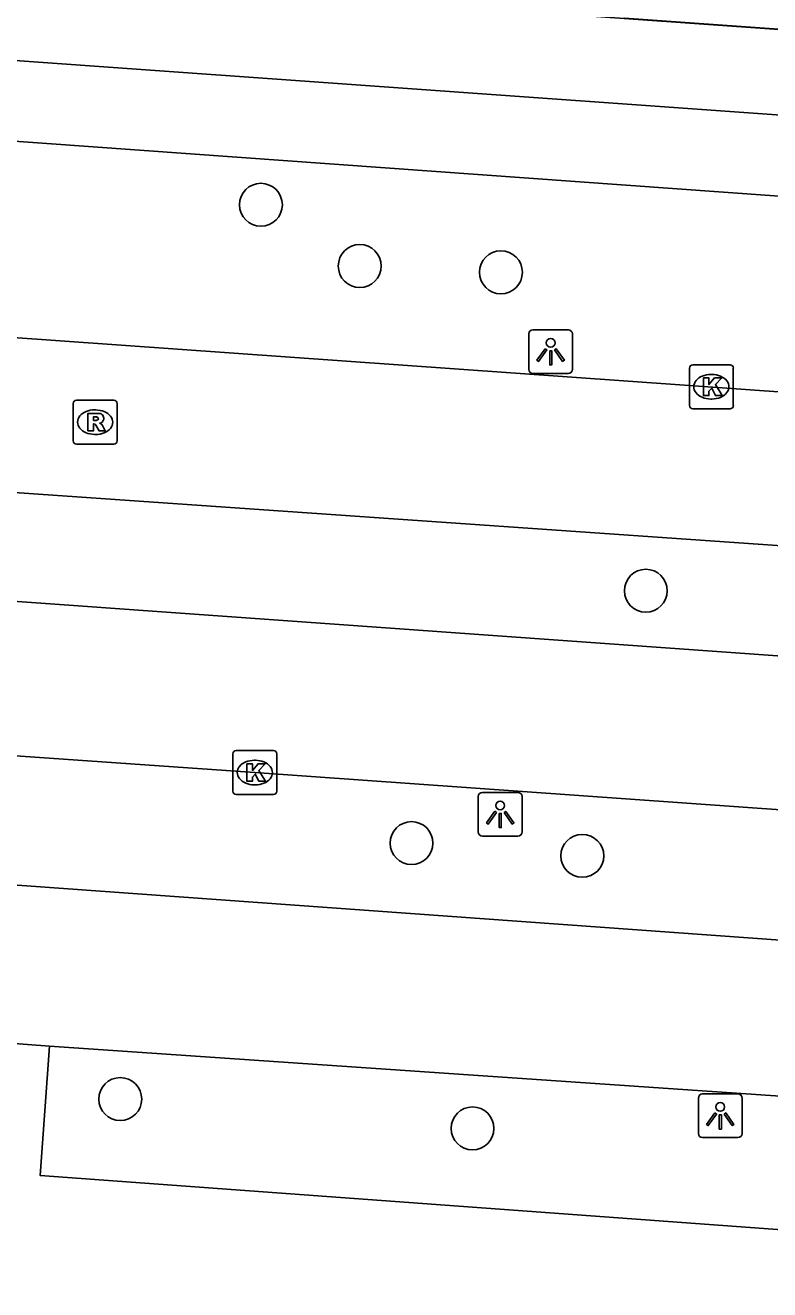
# Model space of a CAD drawing. Extents: x 155888 to 156864, y 383882 to 384671.
# Drawn here: x 155940.33 to 155957.3, y 383981.01 to 384009.82 of the extents above; entities that cross this region are included whole.
import ezdxf

# ---------------------------------------------------------------- set-up
doc = ezdxf.new("R2010")
doc.units = 0
for name, color, linetype in [('IMGEO_Boom', 7, 'Continuous'), ('IMGEO_Fietspad_gesloten', 7, 'Continuous'), ('IMGEO_Groenvoorziening', 7, 'Continuous'), ('IMGEO_Hek', 7, 'Continuous'), ('IMGEO_Kolk', 7, 'Continuous'), ('IMGEO_Lichtpunt', 7, 'Continuous'), ('IMGEO_Rijbaan_lokaal_gesloten', 7, 'Continuous'), ('IMGEO_Rioolput', 7, 'Continuous'), ('IMGEO_Voetpad_gesloten', 7, 'Continuous'), ('IMGEO_Voetpad_open', 7, 'Continuous')]:
    doc.layers.add(name, color=color, linetype=linetype)

msp = doc.modelspace()

# ---------------------------------------------------------------- linework, layer by layer
at = {"layer": 'IMGEO_Boom'}
for centre in [(155945.701, 384005.728), (155947.953, 384004.333), (155951.172, 384004.189), (155954.473, 383996.934), (155949.134, 383991.184), (155953.026, 383990.894), (155942.496, 383985.353), (155950.524, 383984.684)]:
    msp.add_circle(centre, 0.489, dxfattribs=at)
at = {"layer": 'IMGEO_Fietspad_gesloten'}
for points in [[(155976.521, 383987.628), (155968.087, 383988.212), (155919.582, 383991.709), (155906.644, 383992.599)], [(155922.967, 383987.915), (155940.885, 383986.556)], [(155940.885, 383986.556), (155976.634, 383984.114)]]:
    msp.add_lwpolyline(points, dxfattribs=at)
at = {"layer": 'IMGEO_Groenvoorziening'}
msp.add_lwpolyline([(155953.984, 384009.977), (155982.93, 384007.915)], dxfattribs=at)
at = {"layer": 'IMGEO_Hek'}
msp.add_lwpolyline([(155982.93, 384007.915), (155916.694, 384012.634)], dxfattribs=at)
at = {"layer": 'IMGEO_Kolk'}
for p, q in [((155955.541, 384002.082), (155956.393, 384002.082)), ((155955.466, 384001.156), (155955.466, 384002.008)), ((155955.954, 384001.862), (155955.979, 384001.862)), ((155956.467, 384002.008), (155956.467, 384001.156)), ((155955.977, 384001.302), (155955.952, 384001.302)), ((155956.393, 384001.082), (155955.541, 384001.082)), ((155945.063, 383992.366), (155945.063, 383993.218)), ((155945.138, 383993.292), (155945.99, 383993.292)), ((155946.064, 383993.218), (155946.064, 383992.366)), ((155945.551, 383993.072), (155945.576, 383993.072)), ((155945.99, 383992.292), (155945.138, 383992.292)), ((155945.574, 383992.512), (155945.549, 383992.512))]:
    msp.add_line(p, q, dxfattribs=at)
for points in [[(155955.541, 384002.082), (155956.393, 384002.082)], [(155955.466, 384001.156), (155955.466, 384002.008)], [(155955.787, 384001.782), (155955.91, 384001.782), (155955.91, 384001.631), (155956.04, 384001.782), (155956.204, 384001.782), (155956.058, 384001.631), (155956.211, 384001.382), (155956.059, 384001.382), (155955.974, 384001.546), (155955.91, 384001.479), (155955.91, 384001.382), (155955.787, 384001.382), (155955.787, 384001.782)], [(155956.467, 384002.008), (155956.467, 384001.156)], [(155956.393, 384001.082), (155955.541, 384001.082)], [(155945.063, 383992.366), (155945.063, 383993.218)], [(155945.138, 383993.292), (155945.99, 383993.292)], [(155946.064, 383993.218), (155946.064, 383992.366)], [(155945.384, 383992.992), (155945.507, 383992.992), (155945.507, 383992.841), (155945.637, 383992.992), (155945.801, 383992.992), (155945.655, 383992.841), (155945.808, 383992.592), (155945.656, 383992.592), (155945.571, 383992.756), (155945.507, 383992.689), (155945.507, 383992.592), (155945.384, 383992.592), (155945.384, 383992.992)], [(155945.99, 383992.292), (155945.138, 383992.292)]]:
    msp.add_lwpolyline(points, dxfattribs=at)
for centre, start, end in [((155955.543, 384002.006), 91.552, 178.448), ((155955.543, 384002.006), 91.552, 178.448), ((155956.391, 384002.006), 1.552, 88.448), ((155956.391, 384002.006), 1.552, 88.448), ((155955.543, 384001.158), 181.552, 268.448), ((155955.543, 384001.158), 181.552, 268.448), ((155956.391, 384001.158), 271.552, 358.448), ((155956.391, 384001.158), 271.552, 358.448), ((155945.14, 383993.216), 91.552, 178.448), ((155945.14, 383993.216), 91.552, 178.448), ((155945.988, 383993.216), 1.552, 88.448), ((155945.988, 383993.216), 1.552, 88.448), ((155945.14, 383992.368), 181.552, 268.448), ((155945.14, 383992.368), 181.552, 268.448), ((155945.988, 383992.368), 271.552, 358.448), ((155945.988, 383992.368), 271.552, 358.448)]:
    msp.add_arc(centre, 0.0765, start, end, dxfattribs=at)
for centre, major_axis, ratio, start_param, end_param in [((155955.953, 384001.582), (-0.387, 0.002), 0.722429, 4.712389, 7.853982), ((155955.978, 384001.582), (-0.39, 0.002), 0.717154, 1.570796, 4.712389), ((155945.55, 383992.792), (-0.387, 0.002), 0.722429, 4.712389, 7.853982), ((155945.575, 383992.792), (-0.39, 0.002), 0.717154, 1.570796, 4.712389)]:
    msp.add_ellipse(centre, major_axis=major_axis, ratio=ratio, start_param=start_param, end_param=end_param, dxfattribs=at)
at = {"layer": 'IMGEO_Lichtpunt'}
for p, q in [((155951.806, 384002.785), (155951.806, 384001.978)), ((155951.806, 384002.785), (155951.806, 384001.978)), ((155952.708, 384002.88), (155951.9, 384002.88)), ((155952.708, 384002.88), (155951.9, 384002.88)), ((155952.802, 384001.978), (155952.802, 384002.785)), ((155952.802, 384001.978), (155952.802, 384002.785)), ((155951.9, 384001.884), (155952.708, 384001.884)), ((155951.9, 384001.884), (155952.708, 384001.884)), ((155950.656, 383992.245), (155950.656, 383991.438)), ((155950.656, 383992.245), (155950.656, 383991.438)), ((155951.558, 383992.34), (155950.75, 383992.34)), ((155951.558, 383992.34), (155950.75, 383992.34)), ((155951.652, 383991.438), (155951.652, 383992.245)), ((155951.652, 383991.438), (155951.652, 383992.245)), ((155950.75, 383991.344), (155951.558, 383991.344)), ((155950.75, 383991.344), (155951.558, 383991.344)), ((155955.671, 383985.375), (155955.671, 383984.568)), ((155955.671, 383985.375), (155955.671, 383984.568)), ((155956.573, 383985.47), (155955.765, 383985.47)), ((155956.573, 383985.47), (155955.765, 383985.47)), ((155956.667, 383984.568), (155956.667, 383985.375)), ((155956.667, 383984.568), (155956.667, 383985.375)), ((155955.765, 383984.474), (155956.573, 383984.474)), ((155955.765, 383984.474), (155956.573, 383984.474))]:
    msp.add_line(p, q, dxfattribs=at)
for points in [[(155952.18, 384002.449), (155952.219, 384002.421), (155952.031, 384002.159), (155951.993, 384002.186), (155952.18, 384002.449)], [(155952.282, 384002.401), (155952.329, 384002.401), (155952.329, 384002.079), (155952.282, 384002.079), (155952.282, 384002.401)], [(155952.392, 384002.421), (155952.43, 384002.448), (155952.617, 384002.186), (155952.578, 384002.158), (155952.392, 384002.421)], [(155951.03, 383991.909), (155951.069, 383991.881), (155950.881, 383991.619), (155950.843, 383991.646), (155951.03, 383991.909)], [(155951.132, 383991.861), (155951.179, 383991.861), (155951.179, 383991.539), (155951.132, 383991.539), (155951.132, 383991.861)], [(155951.242, 383991.881), (155951.28, 383991.908), (155951.467, 383991.646), (155951.428, 383991.618), (155951.242, 383991.881)], [(155956.045, 383985.039), (155956.084, 383985.011), (155955.896, 383984.749), (155955.858, 383984.776), (155956.045, 383985.039)], [(155956.257, 383985.011), (155956.295, 383985.038), (155956.482, 383984.776), (155956.443, 383984.748), (155956.257, 383985.011)], [(155956.147, 383984.991), (155956.194, 383984.991), (155956.194, 383984.669), (155956.147, 383984.669), (155956.147, 383984.991)]]:
    msp.add_lwpolyline(points, dxfattribs=at)
for centre in [(155952.305, 384002.583), (155951.155, 383992.043), (155956.17, 383985.173)]:
    msp.add_circle(centre, 0.0994, dxfattribs=at)
for centre, start, end in [((155951.9, 384002.785), 90, 180), ((155951.9, 384002.785), 90, 180), ((155952.708, 384002.785), 0, 90), ((155952.708, 384002.785), 0, 90), ((155951.9, 384001.978), 180, 270), ((155951.9, 384001.978), 180, 270), ((155952.708, 384001.978), 270, 0), ((155952.708, 384001.978), 270, 360), ((155950.75, 383992.245), 90, 180), ((155950.75, 383992.245), 90, 180), ((155951.558, 383992.245), 0, 90), ((155951.558, 383992.245), 0, 90), ((155950.75, 383991.438), 180, 270), ((155950.75, 383991.438), 180, 270), ((155951.558, 383991.438), 270, 0), ((155951.558, 383991.438), 270, 360), ((155955.765, 383985.375), 90, 180), ((155955.765, 383985.375), 90, 180), ((155956.573, 383985.375), 0, 90), ((155956.573, 383985.375), 0, 90), ((155955.765, 383984.568), 180, 270), ((155955.765, 383984.568), 180, 270), ((155956.573, 383984.568), 270, 0), ((155956.573, 383984.568), 270, 360)]:
    msp.add_arc(centre, 0.0946, start, end, dxfattribs=at)
at = {"layer": 'IMGEO_Rijbaan_lokaal_gesloten'}
for points in [[(155969.229, 384001.128), (155965.204, 384001.136), (155959.209, 384001.347), (155907.635, 384005.008)], [(155907.415, 384001.489), (155928.159, 384000), (155977.146, 383996.601)], [(155976.91, 383994.065), (155907.21, 383999.047)], [(155906.98, 383995.491), (155921.143, 383994.492), (155945.563, 383992.793), (155969.963, 383991.058), (155973.101, 383990.752), (155974.199, 383990.597), (155976.242, 383990.317)]]:
    msp.add_lwpolyline(points, dxfattribs=at)
at = {"layer": 'IMGEO_Rioolput'}
for p, q in [((155941.424, 384000.349), (155941.424, 384001.201)), ((155941.499, 384001.275), (155942.351, 384001.275)), ((155942.425, 384001.201), (155942.425, 384000.349)), ((155941.912, 384001.055), (155941.937, 384001.055)), ((155941.935, 384000.495), (155941.91, 384000.495)), ((155942.351, 384000.275), (155941.499, 384000.275))]:
    msp.add_line(p, q, dxfattribs=at)
for points in [[(155941.424, 384000.349), (155941.424, 384001.201)], [(155941.499, 384001.275), (155942.351, 384001.275)], [(155942.425, 384001.201), (155942.425, 384000.349)], [(155942.013, 384000.973), (155941.761, 384000.975), (155941.761, 384000.575)], [(155941.939, 384000.894), (155941.885, 384000.894), (155941.885, 384000.813)], [(155941.761, 384000.575), (155941.885, 384000.575), (155941.885, 384000.737), (155941.896, 384000.737)], [(155941.885, 384000.813), (155941.937, 384000.813)], [(155941.943, 384000.708), (155942.014, 384000.575), (155942.154, 384000.575), (155942.089, 384000.701)], [(155942.351, 384000.275), (155941.499, 384000.275)]]:
    msp.add_lwpolyline(points, dxfattribs=at)
for centre, radius, start, end in [((155941.501, 384001.199), 0.0765, 91.552, 178.448), ((155941.501, 384001.199), 0.0765, 91.552, 178.448), ((155942.349, 384001.199), 0.0765, 1.552, 88.448), ((155942.349, 384001.199), 0.0765, 1.552, 88.448), ((155941.945, 384000.798), 0.0964, 77.0061, 93.1865), ((155941.959, 384000.855), 0.0378, 276.6634, 79.6772), ((155942.012, 384000.863), 0.109, 350.3612, 89.416), ((155941.895, 384000.684), 0.0533, 26.0293, 88.6989), ((155941.921, 384001.002), 0.19, 274.7715, 282.9687), ((155942.01, 384000.863), 0.112, 277.5842, 350.9817), ((155941.994, 384000.648), 0.108, 29.5134, 73.7905), ((155941.501, 384000.351), 0.0765, 181.552, 268.448), ((155941.501, 384000.351), 0.0765, 181.552, 268.448), ((155942.349, 384000.351), 0.0765, 271.552, 358.448), ((155942.349, 384000.351), 0.0765, 271.552, 358.448)]:
    msp.add_arc(centre, radius, start, end, dxfattribs=at)
for centre, major_axis, ratio, start_param, end_param in [((155941.911, 384000.775), (-0.387, 0.002), 0.722429, 4.712389, 7.853982), ((155941.936, 384000.775), (-0.39, 0.002), 0.717154, 1.570796, 4.712389)]:
    msp.add_ellipse(centre, major_axis=major_axis, ratio=ratio, start_param=start_param, end_param=end_param, dxfattribs=at)
at = {"layer": 'IMGEO_Voetpad_gesloten'}
msp.add_lwpolyline([(155976.634, 383984.114), (155976.503, 383982.406), (155976.247, 383981.009), (155940.669, 383983.614), (155940.885, 383986.556)], dxfattribs=at)
at = {"layer": 'IMGEO_Voetpad_open'}
for points in [[(155983.909, 384005.871), (155977.475, 384006.312), (155965.224, 384007.221), (155907.948, 384011.313)], [(155907.236, 384005.535), (155907.441, 384008.541), (155908.497, 384009.449), (155977.371, 384004.494), (155977.196, 384001.584)]]:
    msp.add_lwpolyline(points, dxfattribs=at)

doc.saveas('drawing.dxf')
